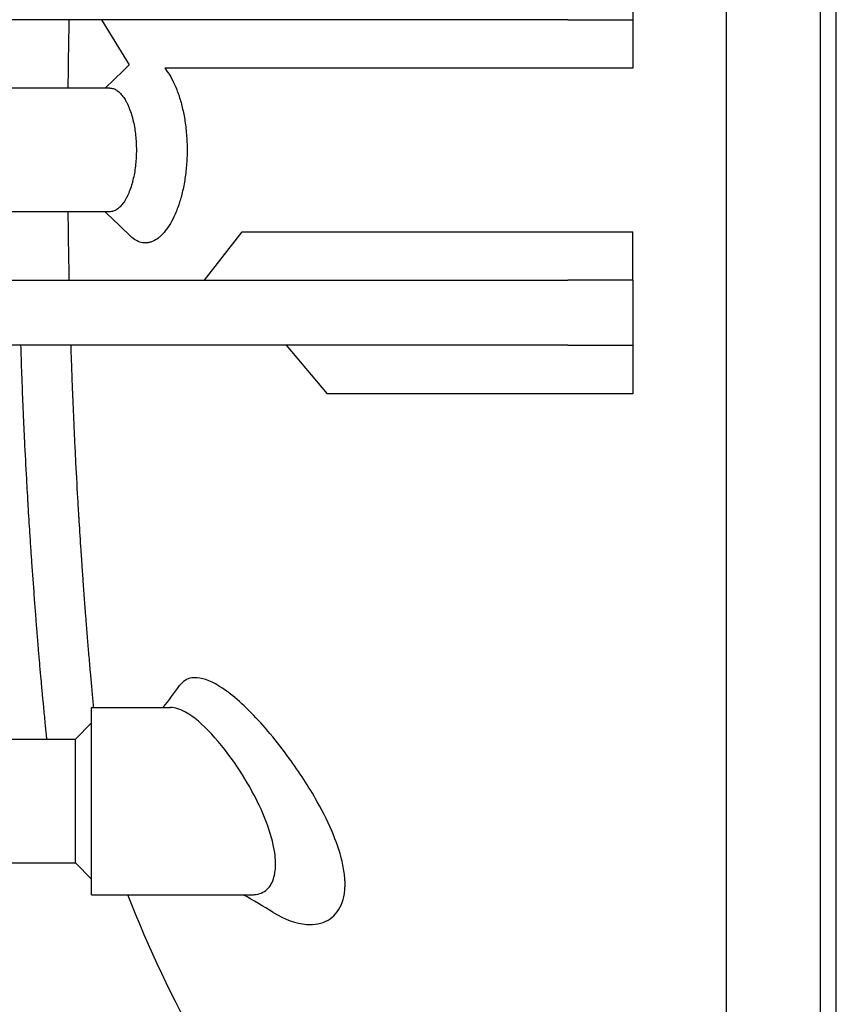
# Model space of a CAD drawing. Header units: inches. Extents: x 18 to 846, y -44 to 561.
# Tile 294 of 642: x 324 to 336, y 451 to 466. Entities that reach past the tile are written whole.
import ezdxf

# ---------------------------------------------------------------- set-up
doc = ezdxf.new("R2010")
doc.units = ezdxf.units.IN
doc.header["$LTSCALE"] = 24
doc.header["$MEASUREMENT"] = 0
doc.layers.add('Dimension (ANSI)', color=7, linetype='Continuous', lineweight=25)
doc.layers.add('Visible (ANSI)', color=7, linetype='Continuous', lineweight=30)
doc.styles.add('Note Text (ANSI)', font='tahoma.ttf')
doc.dimstyles.new('SB Fraction-16 (ANSI)', dxfattribs={"dimscale": 24, "dimtxt": 0.125, "dimasz": 0.098425, "dimexe": 0.125, "dimexo": 0.0625, "dimgap": 0.031496, "dimtad": 0, "dimtih": 1, "dimtoh": 1, "dimdec": 4, "dimrnd": 1e-08, "dimzin": 0, "dimdsep": 46, "dimlunit": 5, "dimtxsty": 'Note Text (ANSI)', "dimcen": 0.09, "dimdle": 0.393701, "dimclrd": 256, "dimclre": 256, "dimclrt": 256, "dimadec": 0, "dimazin": 3, "dimtfac": 0.96, "dimtofl": 0, "dimtmove": 0, "dimatfit": 3, "dimfxl": 1, "dimfrac": 2, "dimtolj": 1, "dimtzin": 12, "dimlwd": -1, "dimlwe": -1, "dimarcsym": 0})

# ---------------------------------------------------------------- blocks, each defined once
blk = doc.blocks.new('*D18')
at = {"layer": 'Defpoints', "color": 0, "transparency": 16777216}
for p in [(336.178, 524.056), (247.36, 404.056), (336.178, 404.056)]:
    blk.add_point(p, dxfattribs=at)
at = {"layer": 'Dimension (ANSI)', "transparency": 16777216}
for p, q in [((334.678, 524.056), (244.36, 524.056)), ((247.36, 521.694), (247.36, 466.375)), ((247.36, 406.419), (247.36, 461.738)), ((334.678, 404.056), (244.36, 404.056))]:
    blk.add_line(p, q, dxfattribs=at)
for points in [[(246.966, 521.694), (247.753, 521.694), (247.36, 524.056)], [(246.966, 406.419), (247.753, 406.419), (247.36, 404.056)]]:
    blk.add_solid(points, dxfattribs=at)
at = {"layer": 'Dimension (ANSI)', "transparency": 16777216, "insert": (244.292, 465.619), "char_height": 3, "attachment_point": 1, "style": 'Note Text (ANSI)'}
blk.add_mtext('\\A1;120', dxfattribs=at)

msp = doc.modelspace()

# ---------------------------------------------------------------- linework, layer by layer
at = {"layer": 'Visible (ANSI)'}
for p, q in [((336.17843, 404.0563), (336.17843, 524.0563)), ((335.93041, 483.0563), (335.93041, 445.0563)), ((335.93041, 483.0563), (335.93041, 445.0563)), ((334.49328, 445.3063), (334.49328, 482.8063)), ((334.49328, 464.0563), (334.49328, 482.8063)), ((333.05343, 467.0563), (333.05343, 466.0563)), ((332.05343, 466.0563), (322.05343, 466.0563)), ((324.89276, 466.0563), (325.31876, 465.36092)), ((332.05343, 466.0563), (333.05343, 466.0563)), ((333.05343, 466.0563), (333.05343, 465.31107)), ((325.01943, 465.0063), (322.89316, 465.0063)), ((334.49328, 445.3063), (334.49328, 464.0563)), ((325.01943, 463.1063), (322.89316, 463.1063)), ((326.47263, 462.0563), (327.05446, 462.80054)), ((327.05446, 462.80054), (333.05343, 462.80054)), ((333.05343, 462.0563), (333.05343, 462.80054)), ((322.05343, 462.0563), (332.05343, 462.0563)), ((333.05343, 462.0563), (332.05343, 462.0563)), ((333.05343, 462.0563), (333.05343, 461.0563)), ((332.05343, 461.0563), (322.05343, 461.0563)), ((327.72675, 461.0563), (328.35597, 460.31207)), ((332.05343, 461.0563), (333.05343, 461.0563)), ((333.05343, 461.0563), (333.05343, 460.31207)), ((333.05343, 460.31207), (328.35597, 460.31207)), ((324.74013, 452.6188), (324.74013, 455.4938)), ((324.74013, 455.4938), (325.95342, 455.4938)), ((324.49013, 455.0063), (324.74013, 455.2563)), ((322.49263, 455.0063), (324.49013, 455.0063)), ((324.49013, 454.0563), (324.49013, 455.0063)), ((324.49013, 453.1063), (324.49013, 454.0563)), ((322.58917, 453.1063), (324.49013, 453.1063)), ((324.49013, 453.1063), (324.74013, 452.8563)), ((324.74013, 452.6188), (327.21235, 452.6188))]:
    msp.add_line(p, q, dxfattribs=at)
for points, knots in [([(324.39185, 466.0563), (324.39055, 465.99548), (324.38931, 465.93457), (324.38813, 465.87361), (324.38803, 465.86865), (324.38794, 465.86368), (324.38784, 465.85872), (324.38576, 465.75034), (324.38385, 465.64176), (324.38214, 465.53309), (324.38208, 465.52903), (324.38201, 465.52498), (324.38195, 465.52092), (324.38172, 465.50633), (324.3815, 465.49174), (324.38128, 465.47715), (324.3789, 465.32052), (324.37692, 465.16353), (324.37532, 465.0063)], [0.9307019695, 0.9307019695, 0.9307019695, 0.9307019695, 0.9337940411, 0.9337940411, 0.9337940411, 0.9340458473, 0.9340458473, 0.9340458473, 0.9395419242, 0.9395419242, 0.9395419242, 0.9397471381, 0.9397471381, 0.9397471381, 0.9404848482, 0.9404848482, 0.9404848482, 0.9484048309, 0.9484048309, 0.9484048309, 0.9484048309]), ([(333.05343, 465.31107), (332.63269, 465.31107), (332.21595, 465.31107), (331.38749, 465.31107), (330.98346, 465.31107), (329.76234, 465.31107), (329.02195, 465.31107), (327.42652, 465.31107), (326.57992, 465.31107), (325.86345, 465.31107)], [-34.0674135, -34.0674135, -34.0674135, -34.0674135, -29.95960969, -29.95960969, -25.75966973, -25.75966973, -16.71848221, -16.71848221, -3.39565443, -3.39565443, -3.39565443, -3.39565443]), ([(325.86345, 465.31106), (325.88629, 465.28332), (325.90912, 465.25167), (325.93081, 465.21736), (325.95583, 465.17777), (325.98084, 465.13222), (326.00395, 465.08344), (326.01698, 465.05594), (326.02987, 465.02652), (326.04228, 464.99565), (326.05186, 464.97183), (326.06114, 464.94719), (326.06999, 464.92208), (326.09026, 464.8646), (326.10949, 464.80085), (326.12608, 464.73503), (326.14272, 464.66896), (326.15762, 464.5971), (326.1695, 464.52415), (326.18139, 464.45109), (326.19085, 464.37346), (326.1971, 464.29529), (326.20333, 464.21751), (326.20659, 464.13698), (326.20661, 464.0571), (326.20661, 464.05683), (326.20661, 464.05657), (326.20661, 464.0563)], [0.823380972, 0.823380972, 0.823380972, 0.823380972, 0.842849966, 0.842849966, 0.842849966, 0.865309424, 0.865309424, 0.865309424, 0.877975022, 0.877975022, 0.877975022, 0.887751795, 0.887751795, 0.887751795, 0.91012912, 0.91012912, 0.91012912, 0.932587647, 0.932587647, 0.932587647, 0.955079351, 0.955079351, 0.955079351, 0.977461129, 0.977461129, 0.977461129, 0.977535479, 0.977535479, 0.977535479, 0.977535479]), ([(325.01943, 465.0063), (325.03686, 465.00629), (325.05447, 465.0035), (325.07161, 464.99811), (325.08999, 464.99234), (325.10857, 464.98334), (325.12643, 464.97163), (325.12726, 464.97108), (325.12809, 464.97053), (325.12891, 464.96998), (325.13895, 464.96324), (325.149, 464.95549), (325.15887, 464.94688), (325.16716, 464.93964), (325.17533, 464.9318), (325.18328, 464.92347), (325.20054, 464.90539), (325.21776, 464.88387), (325.23364, 464.86064), (325.24024, 464.851), (325.24682, 464.84078), (325.25327, 464.83013), (325.26226, 464.81528), (325.27098, 464.79961), (325.27921, 464.78362), (325.29325, 464.75636), (325.30701, 464.72576), (325.31913, 464.69512), (325.3312, 464.66456), (325.34289, 464.63078), (325.35294, 464.59763), (325.35861, 464.57893), (325.36411, 464.55933), (325.36923, 464.53954), (325.37318, 464.52427), (325.37691, 464.50889), (325.38035, 464.49377), (325.38823, 464.45918), (325.39544, 464.42194), (325.40124, 464.3864), (325.40706, 464.35073), (325.41208, 464.313), (325.41588, 464.27686), (325.41969, 464.24067), (325.42259, 464.20346), (325.42449, 464.16668), (325.42638, 464.13009), (325.42734, 464.09295), (325.42734, 464.0563)], [0.707999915, 0.707999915, 0.707999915, 0.707999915, 0.728658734, 0.728658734, 0.728658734, 0.750822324, 0.750822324, 0.750822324, 0.751851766, 0.751851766, 0.751851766, 0.764352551, 0.764352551, 0.764352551, 0.774847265, 0.774847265, 0.774847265, 0.797647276, 0.797647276, 0.797647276, 0.807117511, 0.807117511, 0.807117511, 0.820323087, 0.820323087, 0.820323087, 0.842849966, 0.842849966, 0.842849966, 0.865309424, 0.865309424, 0.865309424, 0.877975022, 0.877975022, 0.877975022, 0.887751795, 0.887751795, 0.887751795, 0.91012912, 0.91012912, 0.91012912, 0.932587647, 0.932587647, 0.932587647, 0.955079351, 0.955079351, 0.955079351, 0.977461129, 0.977461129, 0.977461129, 0.977461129]), ([(325.42734, 464.0563), (325.42734, 464.05618), (325.42734, 464.05606), (325.42734, 464.05594), (325.42733, 464.01916), (325.42638, 463.98236), (325.42449, 463.94589)], [0.9774611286, 0.9774611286, 0.9774611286, 0.9774611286, 0.9775354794, 0.9775354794, 0.9775354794, 1, 1, 1, 1]), ([(325.42449, 463.94589), (325.4226, 463.90935), (325.41968, 463.87184), (325.41587, 463.83564), (325.41206, 463.79948), (325.40704, 463.76176), (325.40121, 463.72602), (325.39538, 463.69031), (325.38813, 463.65292), (325.38022, 463.61826), (325.37683, 463.60336), (325.37314, 463.58816), (325.36923, 463.57306), (325.36406, 463.5531), (325.3585, 463.53331), (325.35279, 463.51449), (325.34273, 463.48133), (325.33104, 463.44758), (325.31889, 463.41688), (325.30671, 463.38612), (325.29294, 463.3556), (325.27891, 463.32839), (325.27078, 463.31263), (325.26214, 463.29714), (325.25325, 463.28245), (325.24671, 463.27164), (325.24003, 463.26127), (325.23332, 463.25148), (325.21741, 463.22828), (325.20021, 463.20683), (325.18293, 463.18877), (325.17509, 463.18058), (325.16704, 463.17285), (325.15887, 463.16573), (325.14889, 463.15701), (325.13873, 463.1492), (325.1286, 463.14241), (325.12788, 463.14193), (325.12715, 463.14145), (325.12643, 463.14098), (325.10847, 463.1292), (325.08976, 463.12015), (325.07122, 463.11437), (325.05418, 463.10906), (325.03673, 463.10632), (325.01943, 463.10631)], [0, 0, 0, 0, 0.022507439, 0.022507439, 0.022507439, 0.044983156, 0.044983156, 0.044983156, 0.067441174, 0.067441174, 0.067441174, 0.077099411, 0.077099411, 0.077099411, 0.089871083, 0.089871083, 0.089871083, 0.112369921, 0.112369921, 0.112369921, 0.134909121, 0.134909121, 0.134909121, 0.147966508, 0.147966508, 0.147966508, 0.157579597, 0.157579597, 0.157579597, 0.18037801, 0.18037801, 0.18037801, 0.190712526, 0.190712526, 0.190712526, 0.203350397, 0.203350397, 0.203350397, 0.204251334, 0.204251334, 0.204251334, 0.226570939, 0.226570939, 0.226570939, 0.247073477, 0.247073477, 0.247073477, 0.247073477]), ([(326.1971, 463.81725), (326.19084, 463.73905), (326.18137, 463.66134), (326.16946, 463.58824), (326.15757, 463.51524), (326.14267, 463.4434), (326.12599, 463.37723), (326.10932, 463.31111), (326.08999, 463.24717), (326.06966, 463.18959), (326.06092, 463.16483), (326.05176, 463.14052), (326.0423, 463.11701), (326.0298, 463.08592), (326.01678, 463.0562), (326.00361, 463.02845), (325.98041, 462.97956), (325.9554, 462.93408), (325.93031, 462.89446), (325.90517, 462.85477), (325.8785, 462.81865), (325.85213, 462.78811), (325.83685, 462.77041), (325.8212, 462.75398), (325.80544, 462.7391), (325.79384, 462.72815), (325.78218, 462.71803), (325.77061, 462.70881), (325.74316, 462.68694), (325.71495, 462.66928), (325.68728, 462.65635), (325.67473, 462.65049), (325.66208, 462.64549), (325.64943, 462.6414), (325.63396, 462.63639), (325.61851, 462.63274), (325.60326, 462.63044), (325.60218, 462.63028), (325.60109, 462.63012), (325.6, 462.62997), (325.57306, 462.62623), (325.54594, 462.62662), (325.51948, 462.63104), (325.49168, 462.63568), (325.464, 462.64485), (325.43715, 462.65828), (325.40994, 462.67188), (325.38304, 462.69011), (325.35718, 462.71246), (325.34907, 462.71947), (325.34101, 462.72693), (325.33301, 462.73482)], [0, 0, 0, 0, 0.022507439, 0.022507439, 0.022507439, 0.044983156, 0.044983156, 0.044983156, 0.067441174, 0.067441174, 0.067441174, 0.077099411, 0.077099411, 0.077099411, 0.089871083, 0.089871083, 0.089871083, 0.112369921, 0.112369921, 0.112369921, 0.134909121, 0.134909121, 0.134909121, 0.147966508, 0.147966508, 0.147966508, 0.157579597, 0.157579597, 0.157579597, 0.18037801, 0.18037801, 0.18037801, 0.190712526, 0.190712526, 0.190712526, 0.203350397, 0.203350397, 0.203350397, 0.204251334, 0.204251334, 0.204251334, 0.226570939, 0.226570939, 0.226570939, 0.250019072, 0.250019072, 0.250019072, 0.273769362, 0.273769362, 0.273769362, 0.281222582, 0.281222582, 0.281222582, 0.281222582]), ([(324.37532, 463.1063), (324.37646, 462.99381), (324.3778, 462.88144), (324.37934, 462.76924), (324.37939, 462.76567), (324.37944, 462.76211), (324.37949, 462.75854), (324.38103, 462.64783), (324.38275, 462.5373), (324.38467, 462.42694), (324.38475, 462.42243), (324.38483, 462.41792), (324.38491, 462.41341), (324.387, 462.29417), (324.38931, 462.17511), (324.39185, 462.0563)], [0.9801923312, 0.9801923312, 0.9801923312, 0.9801923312, 0.9858494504, 0.9858494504, 0.9858494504, 0.9860292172, 0.9860292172, 0.9860292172, 0.9916117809, 0.9916117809, 0.9916117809, 0.9918398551, 0.9918398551, 0.9918398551, 0.9978724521, 0.9978724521, 0.9978724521, 0.9978724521]), ([(323.6485, 461.0563), (323.65067, 460.98913), (323.65291, 460.92211), (323.65522, 460.85526), (323.6555, 460.84703), (323.65579, 460.83881), (323.65607, 460.83059), (323.65966, 460.7276), (323.6634, 460.62502), (323.6673, 460.52289), (323.66764, 460.5139), (323.66798, 460.50491), (323.66833, 460.49593), (323.6685, 460.49147), (323.66867, 460.48702), (323.66884, 460.48256), (323.67475, 460.3295), (323.681, 460.17747), (323.68758, 460.02666), (323.68984, 459.97466), (323.69215, 459.92278), (323.69449, 459.87105), (323.69497, 459.86048), (323.69545, 459.84992), (323.69593, 459.83937), (323.70032, 459.74319), (323.70484, 459.6475), (323.70948, 459.55236), (323.71003, 459.54121), (323.71057, 459.53007), (323.71112, 459.51893), (323.72088, 459.3205), (323.73117, 459.12447), (323.74192, 458.93139), (323.74258, 458.91949), (323.74325, 458.9076), (323.74391, 458.89572), (323.74776, 458.82715), (323.75166, 458.75895), (323.75562, 458.69114), (323.75681, 458.67068), (323.75801, 458.65025), (323.75921, 458.62986), (323.75993, 458.61766), (323.76065, 458.60548), (323.76138, 458.59331), (323.7698, 458.45153), (323.77846, 458.31157), (323.78731, 458.17368), (323.79003, 458.13115), (323.79278, 458.08879), (323.79555, 458.04661), (323.79639, 458.03373), (323.79724, 458.02086), (323.79809, 458.00801), (323.80347, 457.9265), (323.80891, 457.84569), (323.81441, 457.76563), (323.81531, 457.75262), (323.8162, 457.73964), (323.8171, 457.72667), (323.82935, 457.54954), (323.84188, 457.3762), (323.85455, 457.20735), (323.85551, 457.19461), (323.85647, 457.18189), (323.85743, 457.1692), (323.86348, 457.0891), (323.86956, 457.01004), (323.87565, 456.93209), (323.87663, 456.91958), (323.87761, 456.90711), (323.87859, 456.89467), (323.88472, 456.8167), (323.89087, 456.73986), (323.89702, 456.66421), (323.90049, 456.62152), (323.90396, 456.57922), (323.90743, 456.53731), (323.91091, 456.49522), (323.91439, 456.45349), (323.91788, 456.41212), (323.91889, 456.40008), (323.9199, 456.38807), (323.92092, 456.3761), (323.92687, 456.30571), (323.93282, 456.23639), (323.93875, 456.16828), (323.93976, 456.15674), (323.94076, 456.14524), (323.94176, 456.13378), (323.94794, 456.06305), (323.95409, 455.99369), (323.9602, 455.92578), (323.96666, 455.85385), (323.97306, 455.78355), (323.97939, 455.71499), (323.98032, 455.70494), (323.98125, 455.69493), (323.98217, 455.68496), (323.98782, 455.624), (323.9934, 455.56444), (323.99891, 455.50636), (323.99978, 455.4971), (324.00066, 455.48788), (324.00153, 455.4787), (324.00993, 455.39034), (324.01814, 455.30549), (324.02609, 455.22435), (324.02933, 455.19136), (324.03253, 455.15894), (324.03568, 455.12713), (324.03646, 455.11934), (324.03723, 455.11158), (324.03799, 455.10386), (324.0413, 455.07067), (324.04455, 455.03815), (324.04776, 455.0063)], [0.016991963, 0.016991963, 0.016991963, 0.016991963, 0.020610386, 0.020610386, 0.020610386, 0.021055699, 0.021055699, 0.021055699, 0.026633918, 0.026633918, 0.026633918, 0.027125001, 0.027125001, 0.027125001, 0.027368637, 0.027368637, 0.027368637, 0.035739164, 0.035739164, 0.035739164, 0.038625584, 0.038625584, 0.038625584, 0.039215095, 0.039215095, 0.039215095, 0.044587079, 0.044587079, 0.044587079, 0.045216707, 0.045216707, 0.045216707, 0.056436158, 0.056436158, 0.056436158, 0.057127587, 0.057127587, 0.057127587, 0.061119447, 0.061119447, 0.061119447, 0.062324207, 0.062324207, 0.062324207, 0.063044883, 0.063044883, 0.063044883, 0.071439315, 0.071439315, 0.071439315, 0.074028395, 0.074028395, 0.074028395, 0.074819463, 0.074819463, 0.074819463, 0.079835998, 0.079835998, 0.079835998, 0.080651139, 0.080651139, 0.080651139, 0.091784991, 0.091784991, 0.091784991, 0.092625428, 0.092625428, 0.092625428, 0.097928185, 0.097928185, 0.097928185, 0.098778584, 0.098778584, 0.098778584, 0.104106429, 0.104106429, 0.104106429, 0.107112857, 0.107112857, 0.107112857, 0.110131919, 0.110131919, 0.110131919, 0.111010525, 0.111010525, 0.111010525, 0.116174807, 0.116174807, 0.116174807, 0.117049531, 0.117049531, 0.117049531, 0.122445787, 0.122445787, 0.122445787, 0.128162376, 0.128162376, 0.128162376, 0.128999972, 0.128999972, 0.128999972, 0.134121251, 0.134121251, 0.134121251, 0.134937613, 0.134937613, 0.134937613, 0.142791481, 0.142791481, 0.142791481, 0.145985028, 0.145985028, 0.145985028, 0.146767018, 0.146767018, 0.146767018, 0.150129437, 0.150129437, 0.150129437, 0.150129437]), ([(324.41858, 461.0563), (324.42213, 460.94559), (324.42587, 460.83523), (324.42979, 460.72529), (324.4301, 460.71671), (324.43041, 460.70813), (324.43071, 460.69955), (324.43458, 460.59207), (324.43862, 460.485), (324.44282, 460.37839), (324.44319, 460.369), (324.44356, 460.35962), (324.44393, 460.35024), (324.44412, 460.34559), (324.4443, 460.34094), (324.44449, 460.33629), (324.45086, 460.17649), (324.45761, 460.01775), (324.46471, 459.86025), (324.46715, 459.80594), (324.46964, 459.75173), (324.47218, 459.69762), (324.47269, 459.68657), (324.47321, 459.67553), (324.47373, 459.66449), (324.47848, 459.56387), (324.48338, 459.46364), (324.48842, 459.36387), (324.48901, 459.35218), (324.4896, 459.34049), (324.49019, 459.32881), (324.50078, 459.12069), (324.51197, 458.91464), (324.52369, 458.71141), (324.52441, 458.69889), (324.52513, 458.68637), (324.52586, 458.67387), (324.53005, 458.60169), (324.53431, 458.52987), (324.53862, 458.45844), (324.53993, 458.43689), (324.54123, 458.41537), (324.54255, 458.39388), (324.54333, 458.38103), (324.54412, 458.3682), (324.54491, 458.35537), (324.55411, 458.206), (324.56357, 458.05847), (324.57323, 457.91312), (324.57621, 457.86829), (324.57922, 457.8236), (324.58225, 457.77906), (324.58317, 457.76545), (324.5841, 457.75186), (324.58503, 457.73828), (324.59093, 457.65216), (324.59691, 457.56662), (324.60296, 457.48176), (324.60394, 457.46797), (324.60493, 457.4542), (324.60592, 457.44045), (324.6194, 457.25261), (324.63323, 457.06819), (324.64728, 456.88821), (324.64833, 456.87462), (324.6494, 456.86106), (324.65046, 456.84752), (324.65716, 456.76212), (324.6639, 456.67775), (324.67068, 456.59449), (324.67176, 456.58114), (324.67285, 456.56782), (324.67394, 456.55453), (324.68075, 456.47124), (324.68758, 456.38911), (324.69443, 456.30823), (324.69829, 456.26259), (324.70215, 456.21735), (324.70601, 456.17252), (324.70989, 456.1275), (324.71378, 456.08279), (324.71767, 456.03842), (324.7188, 456.02551), (324.71994, 456.01262), (324.72107, 455.99977), (324.72773, 455.9242), (324.7344, 455.84963), (324.74106, 455.77618), (324.74219, 455.76373), (324.74332, 455.75132), (324.74444, 455.73895), (324.7514, 455.66262), (324.75834, 455.58762), (324.76523, 455.51409), (324.76586, 455.50732), (324.7665, 455.50055), (324.76713, 455.4938)], [0.01490759, 0.01490759, 0.01490759, 0.01490759, 0.020610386, 0.020610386, 0.020610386, 0.021055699, 0.021055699, 0.021055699, 0.026633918, 0.026633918, 0.026633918, 0.027125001, 0.027125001, 0.027125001, 0.027368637, 0.027368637, 0.027368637, 0.035739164, 0.035739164, 0.035739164, 0.038625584, 0.038625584, 0.038625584, 0.039215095, 0.039215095, 0.039215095, 0.044587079, 0.044587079, 0.044587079, 0.045216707, 0.045216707, 0.045216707, 0.056436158, 0.056436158, 0.056436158, 0.057127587, 0.057127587, 0.057127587, 0.061119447, 0.061119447, 0.061119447, 0.062324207, 0.062324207, 0.062324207, 0.063044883, 0.063044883, 0.063044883, 0.071439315, 0.071439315, 0.071439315, 0.074028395, 0.074028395, 0.074028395, 0.074819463, 0.074819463, 0.074819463, 0.079835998, 0.079835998, 0.079835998, 0.080651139, 0.080651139, 0.080651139, 0.091784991, 0.091784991, 0.091784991, 0.092625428, 0.092625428, 0.092625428, 0.097928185, 0.097928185, 0.097928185, 0.098778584, 0.098778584, 0.098778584, 0.104106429, 0.104106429, 0.104106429, 0.107112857, 0.107112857, 0.107112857, 0.110131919, 0.110131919, 0.110131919, 0.111010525, 0.111010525, 0.111010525, 0.116174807, 0.116174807, 0.116174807, 0.117049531, 0.117049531, 0.117049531, 0.122445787, 0.122445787, 0.122445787, 0.122943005, 0.122943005, 0.122943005, 0.122943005]), ([(327.52997, 452.34602), (327.70551, 452.23806), (327.88045, 452.17416), (328.16224, 452.15355), (328.27613, 452.17426), (328.45658, 452.2787), (328.52684, 452.3547), (328.59589, 452.5125), (328.61261, 452.5713), (328.6264, 452.66319), (328.62923, 452.69064), (328.63203, 452.73846), (328.63262, 452.75828), (328.63271, 452.79847), (328.63223, 452.81879), (328.62977, 452.8687), (328.62728, 452.89859), (328.61504, 453.00459), (328.60006, 453.0833), (328.54979, 453.28168), (328.50883, 453.40249), (328.38878, 453.69934), (328.30139, 453.87541), (328.07481, 454.27961), (327.9275, 454.50521), (327.58436, 454.97773), (327.38413, 455.21681), (326.99732, 455.6096), (326.81037, 455.76369), (326.5048, 455.93117), (326.38115, 455.9651), (326.20286, 455.93526), (326.13962, 455.8965), (326.09016, 455.82942)], [4.97912051, 4.97912051, 4.97912051, 4.97912051, 7.29832528, 7.29832528, 9.04295708, 9.04295708, 10.58295771, 10.58295771, 11.34230771, 11.34230771, 11.64933529, 11.64933529, 11.85899483, 11.85899483, 12.06555588, 12.06555588, 12.35726492, 12.35726492, 13.07829009, 13.07829009, 14.11904381, 14.11904381, 15.61431676, 15.61431676, 17.65518153, 17.65518153, 20.25027461, 20.25027461, 22.83902967, 22.83902967, 24.92929235, 24.92929235, 26.42765713, 26.42765713, 26.42765713, 26.42765713]), ([(327.21236, 452.6188), (327.23175, 452.6188), (327.2507, 452.62016), (327.34112, 452.63377), (327.40511, 452.66615), (327.4982, 452.77138), (327.53035, 452.83713), (327.55469, 452.94894), (327.55922, 452.97951), (327.5637, 453.03224), (327.56472, 453.05324), (327.56533, 453.09481), (327.56501, 453.11525), (327.56291, 453.16346), (327.56071, 453.1915), (327.55079, 453.28072), (327.53971, 453.34391), (327.5046, 453.49622), (327.4777, 453.58599), (327.39699, 453.81253), (327.33697, 453.94924), (327.18293, 454.25535), (327.08425, 454.42214), (326.85306, 454.76803), (326.71763, 454.94082), (326.44551, 455.23332), (326.30887, 455.35012), (326.10026, 455.46794), (326.02217, 455.49382), (325.95342, 455.49381)], [5.13069031, 5.13069031, 5.13069031, 5.13069031, 5.44369138, 5.44369138, 6.66625494, 6.66625494, 7.71403469, 7.71403469, 8.07560497, 8.07560497, 8.30242846, 8.30242846, 8.51116041, 8.51116041, 8.78291186, 8.78291186, 9.3539207, 9.3539207, 10.11550221, 10.11550221, 11.25357307, 11.25357307, 12.73360489, 12.73360489, 14.58510949, 14.58510949, 16.53029275, 16.53029275, 17.84626489, 17.84626489, 17.84626489, 17.84626489]), ([(333.05343, 445.3063), (332.49443, 445.3063), (331.93582, 445.39636), (330.80616, 445.7603), (330.23772, 446.04726), (329.06787, 446.85349), (328.47494, 447.40215), (327.37033, 448.70032), (326.85841, 449.45011), (325.99164, 451.00361), (325.62486, 451.78477), (325.29524, 452.6188)], [0, 0, 0, 0, 0.159713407, 0.159713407, 0.331843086, 0.331843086, 0.531261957, 0.531261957, 0.730680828, 0.730680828, 0.901923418, 0.901923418, 0.901923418, 0.901923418])]:
    msp.add_open_spline(points, degree=3, knots=knots, dxfattribs=at)
for points in [[(324.94675, 465.0063), (325.0714, 465.12239), (325.19496, 465.24176), (325.31768, 465.36267)], [(326.20661, 464.0563), (326.20661, 463.97613), (326.20335, 463.8953), (326.1971, 463.81725)], [(325.33302, 462.73481), (325.20525, 462.86089), (325.07659, 462.98538), (324.94675, 463.1063)], [(325.84071, 455.4938), (325.92395, 455.60488), (326.00711, 455.71681), (326.09016, 455.82942)], [(327.52995, 452.34601), (327.37766, 452.43973), (327.22424, 452.53127), (327.0698, 452.6188)]]:
    msp.add_open_spline(points, degree=3, dxfattribs=at)

# ---------------------------------------------------------------- dimensions: what is measured, and where the dimension line sits
at = {"layer": 'Dimension (ANSI)'}
dim = msp.add_linear_dim(base=(247.35953, 404.0563), p1=(336.17843, 524.0563), p2=(336.17843, 404.0563), angle=90, dimstyle='SB Fraction-16 (ANSI)', override={"dimgap": 0.031496, "dimdec": 4, "dimtol": 0, "dimlim": 0, "dimtp": 0, "dimtm": 0, "dimtdec": 2, "dimatfit": 1}, dxfattribs=at)
dim.commit()
dim.dimension.update_dxf_attribs({"geometry": '*D18', "text_midpoint": (247.35953, 464.0563), "dimtype": 160})

doc.saveas('drawing.dxf')
